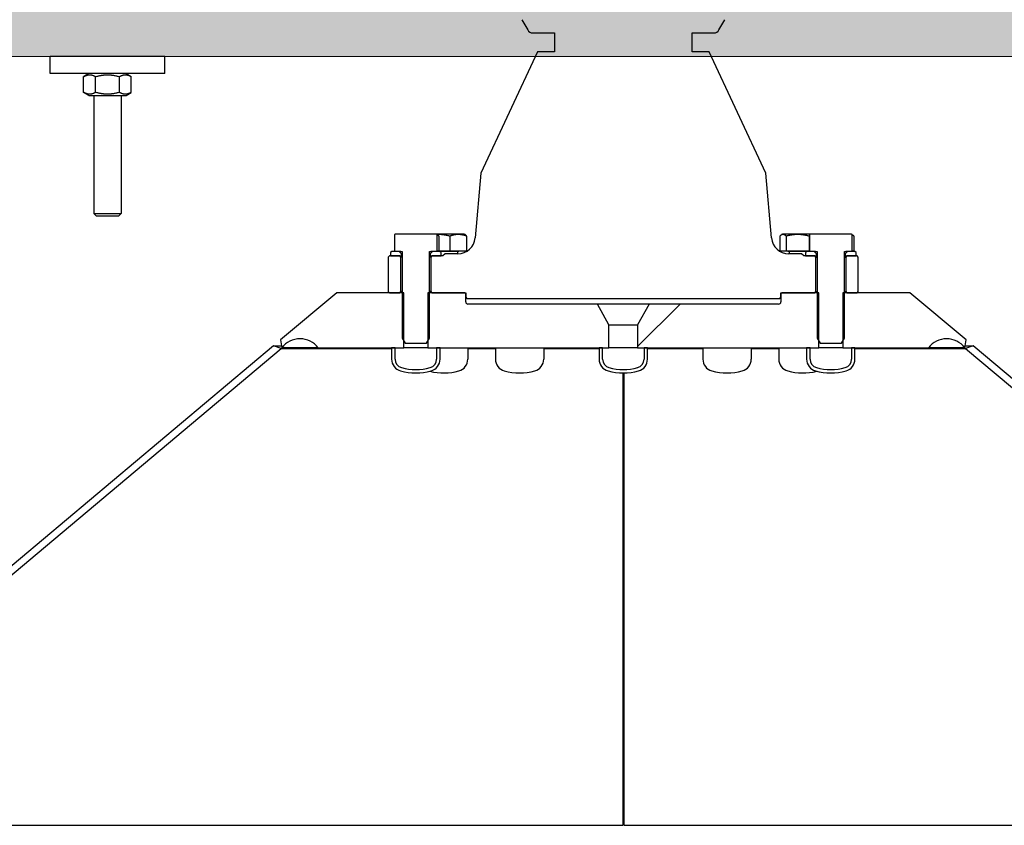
# Model space of a CAD drawing. Extents: x -89225 to 110569, y 13360 to 87647.
# Tile 425 of 478: x 86745 to 87604, y 77066 to 77768. Entities that reach past the tile are written whole.
import ezdxf

# ---------------------------------------------------------------- set-up
doc = ezdxf.new("R2010")
doc.units = 0
doc.layers.add('Beluchtingstank', color=253, linetype='Continuous')
doc.layers.add('INSTALLATIE', color=6, linetype='Continuous')
pattern_1 = [(330, (26738.4, 84288.65), (158.7501, 274.963), [])]
pattern_2 = [(300, (26738.4, 84288.65), (274.963, 158.7501), [])]
pattern_3 = [(45.0002, (26738.4, 84288.65), (-224.5072, 224.5056), [])]

msp = doc.modelspace()

# ---------------------------------------------------------------- hatches: boundary and pattern name
at = {"layer": 'Beluchtingstank', "lineweight": 9, "ltscale": 0.01}
h = msp.add_hatch(dxfattribs=at)
h.set_pattern_fill('AR-CONC', color=256, style=0)
h.paths.add_polyline_path([(106923.2, 78135.99), (100661.83, 78135.99), (100282.2, 78135.99), (87461.83, 78135.99), (87082.2, 78135.99), (80820.84, 78135.99), (80820.84, 78235.99), (80617.11, 78235.99), (80617.11, 77735.99), (80922.79, 77735.99), (87195.15, 77735.99), (87348.88, 77735.99), (93747.02, 77735.99), (93997.02, 77735.99), (100395.15, 77735.99), (100548.88, 77735.99), (106821.25, 77735.99), (107126.92, 77735.99), (107126.92, 78235.99), (106923.2, 78235.99)])
at = {"layer": 'INSTALLATIE'}
h = msp.add_hatch(dxfattribs=at)
h.set_pattern_fill('ANSI31', color=256, scale=2540, angle=-104.99998, style=0)
h.set_pattern_definition(pattern_2)
h.paths.add_polyline_path([(87113.02, 77561.99), (87113.02, 77564.99), (87112.02, 77565.99), (87105.52, 77565.99), (87103.52, 77563.99), (87103.52, 77561.99), (87105.02, 77561.99)])
h.paths.add_polyline_path([(87069.02, 77564.99), (87069.02, 77561.99), (87077.02, 77561.99), (87078.52, 77561.99), (87078.52, 77563.99), (87076.52, 77565.99), (87070.02, 77565.99)])
h = msp.add_hatch(dxfattribs=at)
h.set_pattern_fill('ANSI31', color=256, scale=2540, angle=-75.00002, style=0)
h.set_pattern_definition(pattern_1)
h.paths.add_polyline_path([(87431.02, 77564.99), (87431.02, 77561.99), (87439.02, 77561.99), (87440.52, 77561.99), (87440.52, 77563.99), (87438.52, 77565.99), (87432.02, 77565.99)])
h.paths.add_polyline_path([(87475.02, 77561.99), (87475.02, 77564.99), (87474.02, 77565.99), (87467.52, 77565.99), (87465.52, 77563.99), (87465.52, 77561.99), (87467.02, 77561.99)])
h = msp.add_hatch(dxfattribs=at)
h.set_pattern_fill('ANSI31', color=256, scale=2540, angle=0.00021, style=0)
h.set_pattern_definition(pattern_3)
edge = h.paths.add_edge_path()
edge.add_line((87259.52, 77481.99), (87259.52, 77501.95))
edge.add_line((87259.52, 77501.95), (87249.52, 77519.99))
edge.add_line((87249.52, 77519.99), (87136.52, 77519.99))
edge.add_ellipse((87136.52, 77521.99), major_axis=(-2, 0), ratio=1, start_angle=0, end_angle=90, ccw=False)
edge.add_line((87134.52, 77521.99), (87134.52, 77525.99))
edge.add_line((87134.52, 77525.99), (87134.52, 77528.99))
edge.add_line((87134.52, 77528.99), (87133.52, 77529.99))
edge.add_line((87133.52, 77529.99), (87105.02, 77529.99))
edge.add_line((87105.02, 77529.99), (87103.02, 77529.99))
edge.add_line((87103.02, 77529.99), (87101.52, 77529.99))
edge.add_line((87101.52, 77529.99), (87101.52, 77487.89))
edge.add_line((87101.52, 77487.89), (87101.52, 77481.99))
edge.add_line((87101.52, 77481.99), (87109.12, 77481.99))
edge.add_line((87109.12, 77481.99), (87112.12, 77481.99))
edge.add_line((87112.12, 77481.99), (87250.92, 77481.99))
edge.add_line((87250.92, 77481.99), (87253.92, 77481.99))
edge.add_line((87253.92, 77481.99), (87259.52, 77481.99))
edge = h.paths.add_edge_path()
edge.add_line((87284.52, 77501.95), (87284.52, 77481.99))
edge.add_line((87284.52, 77481.99), (87290.12, 77481.99))
edge.add_line((87290.12, 77481.99), (87293.12, 77481.99))
edge.add_line((87293.12, 77481.99), (87431.92, 77481.99))
edge.add_line((87431.92, 77481.99), (87434.92, 77481.99))
edge.add_line((87434.92, 77481.99), (87442.52, 77481.99))
edge.add_line((87442.52, 77481.99), (87442.52, 77487.89))
edge.add_line((87442.52, 77487.89), (87442.52, 77529.99))
edge.add_line((87442.52, 77529.99), (87441.02, 77529.99))
edge.add_line((87441.02, 77529.99), (87439.02, 77529.99))
edge.add_line((87439.02, 77529.99), (87410.52, 77529.99))
edge.add_line((87410.52, 77529.99), (87409.52, 77528.99))
edge.add_line((87409.52, 77528.99), (87409.52, 77525.99))
edge.add_line((87409.52, 77525.99), (87409.52, 77521.99))
edge.add_ellipse((87407.52, 77521.99), major_axis=(0, -2), ratio=1, start_angle=0, end_angle=90, ccw=False)
edge.add_line((87407.52, 77519.99), (87294.52, 77519.99))
edge.add_line((87294.52, 77519.99), (87284.52, 77501.95))
edge = h.paths.add_edge_path()
edge.add_line((87022.02, 77529.99), (86972.94, 77488.81))
edge.add_line((86972.94, 77488.81), (86974.15, 77481.99))
edge.add_ellipse((86990.01, 77469.81), major_axis=(12.18, 15.87), ratio=1, start_angle=345, end_angle=450, ccw=False)
edge.add_line((87005.88, 77481.99), (87069.92, 77481.99))
edge.add_line((87069.92, 77481.99), (87072.92, 77481.99))
edge.add_line((87072.92, 77481.99), (87080.52, 77481.99))
edge.add_line((87080.52, 77481.99), (87080.52, 77487.89))
edge.add_line((87080.52, 77487.89), (87080.52, 77529.99))
edge.add_line((87080.52, 77529.99), (87079.02, 77529.99))
edge.add_line((87079.02, 77529.99), (87077.02, 77529.99))
edge.add_line((87077.02, 77529.99), (87068.02, 77529.99))
edge.add_line((87068.02, 77529.99), (87022.02, 77529.99))
edge = h.paths.add_edge_path()
edge.add_line((87571.09, 77488.81), (87522.02, 77529.99))
edge.add_line((87522.02, 77529.99), (87476.02, 77529.99))
edge.add_line((87476.02, 77529.99), (87467.02, 77529.99))
edge.add_line((87467.02, 77529.99), (87465.02, 77529.99))
edge.add_line((87465.02, 77529.99), (87463.52, 77529.99))
edge.add_line((87463.52, 77529.99), (87463.52, 77487.89))
edge.add_line((87463.52, 77487.89), (87463.52, 77481.99))
edge.add_line((87463.52, 77481.99), (87471.12, 77481.99))
edge.add_line((87471.12, 77481.99), (87474.12, 77481.99))
edge.add_line((87474.12, 77481.99), (87538.15, 77481.99))
edge.add_ellipse((87554.02, 77469.81), major_axis=(12.18, 15.87), ratio=1, start_angle=345, end_angle=450, ccw=False)
edge.add_line((87569.89, 77481.99), (87571.09, 77488.81))
h = msp.add_hatch(dxfattribs=at)
h.set_pattern_fill('ANSI31', color=256, scale=2540, angle=0.00021, style=0)
h.set_pattern_definition(pattern_3)
h.paths.add_polyline_path([(86604.47, 77179.63), (86608.33, 77175.03), (86973.47, 77481.43), (86966.96, 77483.8)])
h.paths.add_polyline_path([(86474.16, 77070.28), (86478.02, 77065.69), (86581.52, 77152.53), (86577.66, 77157.13)])
h = msp.add_hatch(dxfattribs=at)
h.set_pattern_fill('ANSI31', color=256, scale=2540, angle=-75.00002, style=0)
h.set_pattern_definition(pattern_1)
edge = h.paths.add_edge_path()
edge.add_ellipse((87080.5, 77471.99), major_axis=(0, -10.58), ratio=1, start_angle=270, end_angle=344.67035)
edge.add_ellipse((87091.02, 77510.35), major_axis=(48.57, -13.31), ratio=1, start_angle=270, end_angle=300.65931)
edge.add_ellipse((87101.53, 77471.99), major_axis=(10.21, 2.8), ratio=1, start_angle=270, end_angle=344.67035)
edge.add_line((87112.12, 77471.99), (87112.12, 77481.99))
edge.add_line((87112.12, 77481.99), (87109.12, 77481.99))
edge.add_line((87109.12, 77481.99), (87109.12, 77471.99))
edge.add_ellipse((87101.53, 77471.99), major_axis=(0, -7.58), ratio=1, start_angle=15.32965, end_angle=90, ccw=False)
edge.add_ellipse((87091.02, 77510.35), major_axis=(-45.67, -12.52), ratio=1, start_angle=59.34069, end_angle=90, ccw=False)
edge.add_ellipse((87080.5, 77471.99), major_axis=(-7.32, 2.01), ratio=1, start_angle=15.32965, end_angle=90, ccw=False)
edge.add_line((87072.92, 77471.99), (87072.92, 77481.99))
edge.add_line((87072.92, 77481.99), (87069.92, 77481.99))
edge.add_line((87069.92, 77481.99), (87069.92, 77471.99))
h = msp.add_hatch(dxfattribs=at)
h.set_pattern_fill('ANSI31', color=256, scale=2540, angle=-14.99982, style=0)
h.set_pattern_definition([(30.0002, (26738.4, 84288.65), (-158.7508, 274.9626), [])])
edge = h.paths.add_edge_path()
edge.add_ellipse((87261.5, 77471.99), major_axis=(0, -10.58), ratio=1, start_angle=270, end_angle=344.67035)
edge.add_ellipse((87272.02, 77510.35), major_axis=(48.57, -13.31), ratio=1, start_angle=270, end_angle=300.65931)
edge.add_ellipse((87282.53, 77471.99), major_axis=(10.21, 2.8), ratio=1, start_angle=270, end_angle=344.67035)
edge.add_line((87293.12, 77471.99), (87293.12, 77481.99))
edge.add_line((87293.12, 77481.99), (87290.12, 77481.99))
edge.add_line((87290.12, 77481.99), (87290.12, 77471.99))
edge.add_ellipse((87282.53, 77471.99), major_axis=(0, -7.58), ratio=1, start_angle=15.32965, end_angle=90, ccw=False)
edge.add_ellipse((87272.02, 77510.35), major_axis=(-45.67, -12.52), ratio=1, start_angle=59.34069, end_angle=90, ccw=False)
edge.add_ellipse((87261.5, 77471.99), major_axis=(-7.32, 2.01), ratio=1, start_angle=15.32965, end_angle=90, ccw=False)
edge.add_line((87253.92, 77471.99), (87253.92, 77481.99))
edge.add_line((87253.92, 77481.99), (87250.92, 77481.99))
edge.add_line((87250.92, 77481.99), (87250.92, 77471.99))
h = msp.add_hatch(dxfattribs=at)
h.set_pattern_fill('ANSI31', color=256, scale=2540, angle=0.00021, style=0)
h.set_pattern_definition(pattern_3)
edge = h.paths.add_edge_path()
edge.add_ellipse((87442.5, 77471.99), major_axis=(0, -10.58), ratio=1, start_angle=270, end_angle=344.67035)
edge.add_ellipse((87453.02, 77510.35), major_axis=(48.57, -13.31), ratio=1, start_angle=270, end_angle=300.65931)
edge.add_ellipse((87463.53, 77471.99), major_axis=(10.21, 2.8), ratio=1, start_angle=270, end_angle=344.67035)
edge.add_line((87474.12, 77471.99), (87474.12, 77481.99))
edge.add_line((87474.12, 77481.99), (87471.12, 77481.99))
edge.add_line((87471.12, 77481.99), (87471.12, 77471.99))
edge.add_ellipse((87463.53, 77471.99), major_axis=(0, -7.58), ratio=1, start_angle=15.32965, end_angle=90, ccw=False)
edge.add_ellipse((87453.02, 77510.35), major_axis=(-45.67, -12.52), ratio=1, start_angle=59.34069, end_angle=90, ccw=False)
edge.add_ellipse((87442.5, 77471.99), major_axis=(-7.32, 2.01), ratio=1, start_angle=15.32965, end_angle=90, ccw=False)
edge.add_line((87434.92, 77471.99), (87434.92, 77481.99))
edge.add_line((87434.92, 77481.99), (87431.92, 77481.99))
edge.add_line((87431.92, 77481.99), (87431.92, 77471.99))
h = msp.add_hatch(dxfattribs=at)
h.set_pattern_fill('ANSI31', color=256, scale=2540, angle=-104.99998, style=0)
h.set_pattern_definition(pattern_2)
h.paths.add_polyline_path([(88066.02, 77065.69), (88069.87, 77070.28), (87577.1, 77483.77), (87570.59, 77481.4)])

# ---------------------------------------------------------------- linework, layer by layer
at = {"layer": 'Beluchtingstank', "lineweight": 9, "ltscale": 0.01}
msp.add_line((80617.11, 77735.99), (107126.92, 77735.99), dxfattribs=at)
at = {"layer": 'INSTALLATIE'}
for p, q in [((87183.46, 77767.97), (87188.58, 77759.01)), ((87355.46, 77759.01), (87360.58, 77767.97)), ((87192.92, 77756.49), (87212.02, 77756.49)), ((87212.02, 77756.49), (87212.02, 77739.99)), ((87332.02, 77739.99), (87332.02, 77756.49)), ((87332.02, 77756.49), (87351.11, 77756.49)), ((86872.02, 77735.99), (86772.02, 77735.99)), ((86772.02, 77720.99), (86772.02, 77735.99)), ((86872.02, 77720.99), (86872.02, 77735.99)), ((87197.02, 77739.99), (87147.63, 77634.08)), ((87212.02, 77739.99), (87197.02, 77739.99)), ((87347.02, 77739.99), (87332.02, 77739.99)), ((87396.4, 77634.08), (87347.02, 77739.99)), ((86872.02, 77720.99), (86772.02, 77720.99)), ((86805.82, 77720.99), (86801.23, 77718.34)), ((86838.22, 77720.99), (86842.8, 77718.34)), ((86801.23, 77704.64), (86801.23, 77718.34)), ((86811.62, 77704.64), (86811.62, 77718.34)), ((86832.41, 77704.64), (86832.41, 77718.34)), ((86842.8, 77704.64), (86842.8, 77718.34)), ((86805.82, 77701.99), (86801.23, 77704.64)), ((86805.82, 77701.99), (86838.22, 77701.99)), ((86810.02, 77701.99), (86810.02, 77598.99)), ((86834.02, 77701.99), (86834.02, 77598.99)), ((86838.22, 77701.99), (86842.8, 77704.64)), ((87147.63, 77634.08), (87142.71, 77577.69)), ((87401.32, 77577.69), (87396.4, 77634.08)), ((86810.02, 77598.99), (86834.02, 77598.99)), ((86812.02, 77596.99), (86810.02, 77598.99)), ((86832.02, 77596.99), (86834.02, 77598.99)), ((86812.02, 77596.99), (86832.02, 77596.99)), ((87073.02, 77580.99), (87072.38, 77580.62)), ((87072.38, 77580.62), (87072.38, 77566.29)), ((87109.02, 77580.99), (87073.02, 77580.99)), ((87110.61, 77580.99), (87109.02, 77580.99)), ((87109.65, 77580.62), (87109.02, 77580.99)), ((87109.65, 77566.29), (87109.65, 77580.62)), ((87127.99, 77580.99), (87110.61, 77580.99)), ((87111.09, 77579.38), (87111.09, 77566.29)), ((87120.64, 77579.38), (87120.64, 77566.29)), ((87133.27, 77580.99), (87127.99, 77580.99)), ((87133.27, 77580.99), (87133.9, 77580.62)), ((87135.34, 77579.38), (87135.34, 77566.29)), ((87408.69, 77579.38), (87408.69, 77566.29)), ((87410.77, 77580.99), (87410.13, 77580.62)), ((87411.38, 77580.99), (87410.77, 77580.99)), ((87424.11, 77580.99), (87411.38, 77580.99)), ((87414.07, 77579.38), (87414.07, 77566.29)), ((87435.02, 77580.99), (87424.11, 77580.99)), ((87434.15, 77579.38), (87434.15, 77566.29)), ((87435.02, 77580.99), (87434.38, 77580.62)), ((87434.38, 77580.62), (87434.38, 77566.29)), ((87471.02, 77580.99), (87435.02, 77580.99)), ((87471.65, 77580.62), (87471.02, 77580.99)), ((87471.65, 77566.29), (87471.65, 77580.62)), ((87473.09, 77579.38), (87473.09, 77566.29)), ((87070.02, 77565.99), (87069.02, 77564.99)), ((87069.02, 77564.99), (87069.02, 77561.99)), ((87076.52, 77565.99), (87070.02, 77565.99)), ((87072.38, 77566.29), (87077.82, 77566.29)), ((87078.52, 77563.99), (87076.52, 77565.99)), ((87077.82, 77565.99), (87076.52, 77565.99)), ((87077.82, 77566.29), (87077.82, 77565.99)), ((87077.82, 77565.99), (87079.02, 77565.99)), ((87079.02, 77565.99), (87079.02, 77490.49)), ((87103.02, 77490.49), (87103.02, 77565.99)), ((87103.02, 77565.99), (87104.22, 77565.99)), ((87105.52, 77565.99), (87103.52, 77563.99)), ((87104.22, 77565.99), (87104.22, 77566.29)), ((87104.22, 77566.29), (87109.65, 77566.29)), ((87105.52, 77565.99), (87104.22, 77565.99)), ((87112.02, 77565.99), (87105.52, 77565.99)), ((87111.09, 77566.29), (87109.65, 77566.29)), ((87120.64, 77566.29), (87111.09, 77566.29)), ((87128.47, 77565.99), (87112.02, 77565.99)), ((87113.02, 77564.99), (87112.02, 77565.99)), ((87113.02, 77561.99), (87113.02, 77564.99)), ((87135.34, 77566.29), (87120.64, 77566.29)), ((87127.27, 77565.99), (87127.27, 77563.99)), ((87128.47, 77566.29), (87128.47, 77565.99)), ((87414.07, 77566.29), (87408.69, 77566.29)), ((87434.15, 77566.29), (87414.07, 77566.29)), ((87415.57, 77566.29), (87415.57, 77565.99)), ((87432.02, 77565.99), (87415.57, 77565.99)), ((87416.77, 77565.99), (87416.77, 77563.99)), ((87432.02, 77565.99), (87431.02, 77564.99)), ((87431.02, 77564.99), (87431.02, 77561.99)), ((87438.52, 77565.99), (87432.02, 77565.99)), ((87434.38, 77566.29), (87434.15, 77566.29)), ((87434.38, 77566.29), (87439.82, 77566.29)), ((87440.52, 77563.99), (87438.52, 77565.99)), ((87439.82, 77565.99), (87438.52, 77565.99)), ((87439.82, 77566.29), (87439.82, 77565.99)), ((87439.82, 77565.99), (87441.02, 77565.99)), ((87441.02, 77565.99), (87441.02, 77490.49)), ((87465.02, 77490.49), (87465.02, 77565.99)), ((87465.02, 77565.99), (87466.22, 77565.99)), ((87467.52, 77565.99), (87465.52, 77563.99)), ((87466.22, 77565.99), (87466.22, 77566.29)), ((87466.22, 77566.29), (87471.65, 77566.29)), ((87467.52, 77565.99), (87466.22, 77565.99)), ((87474.02, 77565.99), (87467.52, 77565.99)), ((87473.09, 77566.29), (87471.65, 77566.29)), ((87475.02, 77564.99), (87474.02, 77565.99)), ((87475.02, 77561.99), (87475.02, 77564.99)), ((87068.02, 77561.99), (87067.02, 77560.99)), ((87067.02, 77560.99), (87067.02, 77530.99)), ((87077.02, 77561.99), (87068.02, 77561.99)), ((87069.02, 77561.99), (87078.52, 77561.99)), ((87078.02, 77560.99), (87077.02, 77561.99)), ((87078.02, 77530.99), (87078.02, 77560.99)), ((87079.02, 77560.99), (87078.02, 77560.99)), ((87078.52, 77561.99), (87078.52, 77563.99)), ((87079.02, 77563.99), (87078.52, 77563.99)), ((87079.02, 77561.99), (87078.52, 77561.99)), ((87103.52, 77563.99), (87103.02, 77563.99)), ((87103.52, 77561.99), (87103.02, 77561.99)), ((87104.02, 77560.99), (87103.02, 77560.99)), ((87103.52, 77563.99), (87103.52, 77561.99)), ((87103.52, 77561.99), (87113.02, 77561.99)), ((87105.02, 77561.99), (87104.02, 77560.99)), ((87104.02, 77560.99), (87104.02, 77530.99)), ((87114.52, 77561.99), (87105.02, 77561.99)), ((87116.52, 77563.99), (87114.52, 77561.99)), ((87127.77, 77563.99), (87116.52, 77563.99)), ((87427.52, 77563.99), (87416.26, 77563.99)), ((87429.52, 77561.99), (87427.52, 77563.99)), ((87439.02, 77561.99), (87429.52, 77561.99)), ((87431.02, 77561.99), (87440.52, 77561.99)), ((87440.02, 77560.99), (87439.02, 77561.99)), ((87440.02, 77530.99), (87440.02, 77560.99)), ((87440.02, 77560.99), (87441.02, 77560.99)), ((87440.52, 77561.99), (87440.52, 77563.99)), ((87441.02, 77563.99), (87440.52, 77563.99)), ((87441.02, 77561.99), (87440.52, 77561.99)), ((87465.52, 77563.99), (87465.02, 77563.99)), ((87465.52, 77561.99), (87465.02, 77561.99)), ((87465.02, 77560.99), (87466.02, 77560.99)), ((87465.52, 77563.99), (87465.52, 77561.99)), ((87465.52, 77561.99), (87475.02, 77561.99)), ((87467.02, 77561.99), (87466.02, 77560.99)), ((87466.02, 77560.99), (87466.02, 77530.99)), ((87476.02, 77561.99), (87467.02, 77561.99)), ((87477.02, 77560.99), (87476.02, 77561.99)), ((87477.02, 77530.99), (87477.02, 77560.99)), ((87022.02, 77529.99), (86972.94, 77488.81)), ((87080.52, 77529.99), (87022.02, 77529.99)), ((87067.02, 77530.99), (87068.02, 77529.99)), ((87068.02, 77529.99), (87077.02, 77529.99)), ((87077.02, 77529.99), (87078.02, 77530.99)), ((87079.02, 77530.99), (87078.02, 77530.99)), ((87080.52, 77481.99), (87080.52, 77529.99)), ((87133.52, 77529.99), (87101.52, 77529.99)), ((87101.52, 77529.99), (87101.52, 77481.99)), ((87104.02, 77530.99), (87103.02, 77530.99)), ((87104.02, 77530.99), (87105.02, 77529.99)), ((87105.02, 77529.99), (87134.52, 77529.99)), ((87134.52, 77528.99), (87133.52, 77529.99)), ((87134.52, 77529.99), (87134.52, 77525.99)), ((87409.52, 77525.99), (87409.52, 77529.99)), ((87409.52, 77529.99), (87439.02, 77529.99)), ((87410.52, 77529.99), (87409.52, 77528.99)), ((87442.52, 77529.99), (87410.52, 77529.99)), ((87439.02, 77529.99), (87440.02, 77530.99)), ((87440.02, 77530.99), (87441.02, 77530.99)), ((87442.52, 77481.99), (87442.52, 77529.99)), ((87522.02, 77529.99), (87463.52, 77529.99)), ((87463.52, 77529.99), (87463.52, 77481.99)), ((87465.02, 77530.99), (87466.02, 77530.99)), ((87466.02, 77530.99), (87467.02, 77529.99)), ((87467.02, 77529.99), (87476.02, 77529.99)), ((87476.02, 77529.99), (87477.02, 77530.99)), ((87571.09, 77488.81), (87522.02, 77529.99)), ((87134.52, 77521.99), (87134.52, 77528.99)), ((87134.52, 77525.99), (87135.52, 77524.99)), ((87135.52, 77524.99), (87408.52, 77524.99)), ((87408.52, 77524.99), (87409.52, 77525.99)), ((87409.52, 77528.99), (87409.52, 77521.99)), ((87249.52, 77519.99), (87136.52, 77519.99)), ((87259.52, 77501.95), (87249.52, 77519.99)), ((87294.52, 77519.99), (87249.52, 77519.99)), ((87294.52, 77519.99), (87284.52, 77501.95)), ((87407.52, 77519.99), (87294.52, 77519.99)), ((87259.52, 77481.99), (87259.52, 77501.95)), ((87259.52, 77501.95), (87284.52, 77501.95)), ((87284.52, 77501.95), (87284.52, 77481.99)), ((86972.94, 77488.81), (86974.15, 77481.99)), ((87079.02, 77490.49), (87081.61, 77485.99)), ((87100.42, 77485.99), (87103.02, 77490.49)), ((87441.02, 77490.49), (87443.61, 77485.99)), ((87462.42, 77485.99), (87465.02, 77490.49)), ((87569.89, 77481.99), (87571.09, 77488.81)), ((86966.96, 77483.8), (86604.47, 77179.63)), ((86608.33, 77175.03), (86973.47, 77481.43)), ((86973.47, 77481.43), (86966.96, 77483.8)), ((86966.96, 77483.8), (86973.83, 77483.8)), ((86973.47, 77481.43), (87069.92, 77481.43)), ((87005.88, 77481.99), (86974.15, 77481.99)), ((87005.88, 77481.99), (87080.52, 77481.99)), ((87072.92, 77481.99), (87069.92, 77481.99)), ((87069.92, 77481.99), (87069.92, 77471.99)), ((87072.92, 77471.99), (87072.92, 77481.99)), ((87101.52, 77481.99), (87080.52, 77481.99)), ((87081.61, 77485.99), (87100.42, 77485.99)), ((87101.52, 77481.99), (87259.52, 77481.99)), ((87112.12, 77481.99), (87109.12, 77481.99)), ((87109.12, 77481.99), (87109.12, 77471.99)), ((87112.12, 77471.99), (87112.12, 77481.99)), ((87136.37, 77481.99), (87136.37, 77471.99)), ((87136.37, 77481.43), (87160.42, 77481.43)), ((87160.42, 77481.99), (87160.42, 77471.99)), ((87202.62, 77481.99), (87202.62, 77471.99)), ((87202.62, 77481.43), (87250.92, 77481.43)), ((87253.92, 77481.99), (87250.92, 77481.99)), ((87250.92, 77481.99), (87250.92, 77471.99)), ((87253.92, 77471.99), (87253.92, 77481.99)), ((87284.52, 77481.99), (87259.52, 77481.99)), ((87284.52, 77481.99), (87442.52, 77481.99)), ((87293.12, 77481.99), (87290.12, 77481.99)), ((87290.12, 77481.99), (87290.12, 77471.99)), ((87293.12, 77471.99), (87293.12, 77481.99)), ((87293.12, 77481.4), (87341.42, 77481.4)), ((87341.42, 77481.99), (87341.42, 77471.99)), ((87383.62, 77481.99), (87383.62, 77471.99)), ((87383.62, 77481.4), (87407.67, 77481.4)), ((87407.67, 77481.99), (87407.67, 77471.99)), ((87434.92, 77481.99), (87431.92, 77481.99)), ((87431.92, 77481.99), (87431.92, 77471.99)), ((87434.92, 77471.99), (87434.92, 77481.99)), ((87463.52, 77481.99), (87442.52, 77481.99)), ((87443.61, 77485.99), (87462.42, 77485.99)), ((87463.52, 77481.99), (87538.15, 77481.99)), ((87474.12, 77481.99), (87471.12, 77481.99)), ((87471.12, 77481.99), (87471.12, 77471.99)), ((87474.12, 77471.99), (87474.12, 77481.99)), ((87474.12, 77481.4), (87570.59, 77481.4)), ((87569.89, 77481.99), (87538.15, 77481.99)), ((87570.2, 77483.77), (87577.1, 77483.77)), ((87577.1, 77483.77), (87570.59, 77481.4)), ((87570.59, 77481.4), (88066.02, 77065.69)), ((88069.87, 77070.28), (87577.1, 77483.77)), ((87271.52, 77459.99), (87271.52, 77065.69)), ((87272.52, 77459.99), (87272.52, 77065.69)), ((86478.02, 77065.69), (87271.52, 77065.69)), ((87272.52, 77065.69), (88066.02, 77065.69))]:
    msp.add_line(p, q, dxfattribs=at)
for centre, radius, start, end in [((87192.92, 77761.49), 5, 209.74488, 270), ((87351.11, 77761.49), 5, 270, 330.25512), ((87127.77, 77578.99), 15, 270, 355.01448), ((87416.26, 77578.99), 15, 184.98552, 270), ((87136.52, 77521.99), 2, 180, 270), ((87407.52, 77521.99), 2, 270, 0), ((86990.01, 77469.81), 20, 37.5, 142.5), ((87554.02, 77469.81), 20, 37.5, 142.5), ((87080.5, 77471.99), 10.58, 180, 254.67035), ((87080.5, 77471.99), 7.58, 180, 254.67035), ((87101.53, 77471.99), 7.58, 285.32965, 0), ((87101.53, 77471.99), 10.58, 285.32965, 0), ((87125.78, 77471.99), 10.58, 285.32965, 0), ((87171, 77471.99), 10.58, 180, 254.67035), ((87192.03, 77471.99), 10.58, 285.32965, 0), ((87261.5, 77471.99), 10.58, 180, 254.67035), ((87261.5, 77471.99), 7.58, 180, 254.67035), ((87282.53, 77471.99), 7.58, 285.32965, 0), ((87282.53, 77471.99), 10.58, 285.32965, 0), ((87352, 77471.99), 10.58, 180, 254.67035), ((87373.03, 77471.99), 10.58, 285.32965, 0), ((87418.25, 77471.99), 10.58, 180, 254.67035), ((87442.5, 77471.99), 10.58, 180, 254.67035), ((87442.5, 77471.99), 7.58, 180, 254.67035), ((87463.53, 77471.99), 7.58, 285.32965, 0), ((87463.53, 77471.99), 10.58, 285.32965, 0), ((87091.02, 77510.35), 50.36, 254.67035, 285.32965), ((87091.02, 77510.35), 47.36, 254.67035, 285.32965), ((87115.27, 77510.35), 50.36, 256.06824, 285.32965), ((87181.52, 77510.35), 50.36, 254.67035, 285.32965), ((87272.02, 77510.35), 50.36, 254.67035, 285.32965), ((87272.02, 77510.35), 47.36, 254.67035, 285.32965), ((87362.52, 77510.35), 50.36, 254.67035, 285.32965), ((87428.77, 77510.35), 50.36, 254.67035, 283.93176), ((87453.02, 77510.35), 50.36, 254.67035, 285.32965), ((87453.02, 77510.35), 47.36, 254.67035, 285.32965)]:
    msp.add_arc(centre, radius, start, end, dxfattribs=at)
for points, knots in [([(86801.23, 77718.34), (86801.44, 77718.46), (86801.65, 77718.58), (86801.87, 77718.69), (86802.08, 77718.8), (86802.29, 77718.91), (86802.51, 77719.01), (86802.72, 77719.11), (86802.94, 77719.2), (86803.15, 77719.28), (86803.26, 77719.33), (86803.37, 77719.37), (86803.48, 77719.41), (86803.58, 77719.45), (86803.69, 77719.48), (86803.8, 77719.52), (86803.91, 77719.55), (86804.02, 77719.59), (86804.13, 77719.62), (86804.24, 77719.65), (86804.34, 77719.68), (86804.45, 77719.7), (86804.56, 77719.73), (86804.67, 77719.76), (86804.78, 77719.78), (86804.89, 77719.8), (86805, 77719.82), (86805.11, 77719.84), (86805.22, 77719.86), (86805.33, 77719.87), (86805.44, 77719.89), (86805.55, 77719.9), (86805.66, 77719.91), (86805.77, 77719.92), (86805.88, 77719.93), (86805.99, 77719.94), (86806.1, 77719.94), (86806.21, 77719.95), (86806.32, 77719.95), (86806.43, 77719.95), (86806.54, 77719.95), (86806.65, 77719.95), (86806.76, 77719.94), (86806.87, 77719.94), (86806.98, 77719.93), (86807.09, 77719.92), (86807.2, 77719.91), (86807.31, 77719.9), (86807.42, 77719.89), (86807.53, 77719.87), (86807.64, 77719.86), (86807.75, 77719.84), (86807.86, 77719.82), (86807.97, 77719.8), (86808.08, 77719.78), (86808.18, 77719.76), (86808.29, 77719.73), (86808.4, 77719.7), (86808.51, 77719.68), (86808.62, 77719.65), (86808.73, 77719.62), (86808.84, 77719.58), (86808.95, 77719.55), (86809.06, 77719.52), (86809.27, 77719.45), (86809.49, 77719.37), (86809.7, 77719.28), (86809.92, 77719.2), (86810.13, 77719.11), (86810.35, 77719.01), (86810.56, 77718.91), (86810.78, 77718.8), (86810.99, 77718.69), (86811.2, 77718.58), (86811.41, 77718.46), (86811.62, 77718.34)], [0, 0, 0, 0, 1.317758, 1.317758, 1.317758, 2.637165, 2.637165, 2.637165, 3.956986, 3.956986, 3.956986, 4.616748, 4.616748, 4.616748, 5.276294, 5.276294, 5.276294, 5.935563, 5.935563, 5.935563, 6.594521, 6.594521, 6.594521, 7.253161, 7.253161, 7.253161, 7.911507, 7.911507, 7.911507, 8.570113, 8.570113, 8.570113, 9.229366, 9.229366, 9.229366, 9.889183, 9.889183, 9.889183, 10.54946, 10.54946, 10.54946, 11.21008, 11.21008, 11.21008, 11.87091, 11.87091, 11.87091, 12.531808, 12.531808, 12.531808, 13.192625, 13.192625, 13.192625, 13.853204, 13.853204, 13.853204, 14.513384, 14.513384, 14.513384, 15.173003, 15.173003, 15.173003, 15.8319, 15.8319, 15.8319, 17.148613, 17.148613, 17.148613, 18.466055, 18.466055, 18.466055, 19.784292, 19.784292, 19.784292, 21.103014, 21.103014, 21.103014, 21.103014]), ([(86811.62, 77718.34), (86812.05, 77718.46), (86812.47, 77718.58), (86812.89, 77718.69), (86813.32, 77718.8), (86813.75, 77718.91), (86814.18, 77719.01), (86814.6, 77719.11), (86815.03, 77719.2), (86815.47, 77719.28), (86815.68, 77719.33), (86815.9, 77719.37), (86816.11, 77719.41), (86816.33, 77719.45), (86816.55, 77719.48), (86816.76, 77719.52), (86816.98, 77719.55), (86817.2, 77719.59), (86817.42, 77719.62), (86817.63, 77719.65), (86817.85, 77719.68), (86818.07, 77719.7), (86818.29, 77719.73), (86818.51, 77719.76), (86818.72, 77719.78), (86818.94, 77719.8), (86819.16, 77719.82), (86819.38, 77719.84), (86819.6, 77719.86), (86819.82, 77719.87), (86820.04, 77719.89), (86820.25, 77719.9), (86820.47, 77719.91), (86820.69, 77719.92), (86820.91, 77719.93), (86821.13, 77719.94), (86821.35, 77719.94), (86821.57, 77719.95), (86821.79, 77719.95), (86822.01, 77719.95), (86822.23, 77719.95), (86822.45, 77719.95), (86822.67, 77719.94), (86822.89, 77719.94), (86823.11, 77719.93), (86823.33, 77719.92), (86823.55, 77719.91), (86823.77, 77719.9), (86823.99, 77719.89), (86824.21, 77719.87), (86824.43, 77719.86), (86824.65, 77719.84), (86824.87, 77719.82), (86825.09, 77719.8), (86825.31, 77719.78), (86825.53, 77719.76), (86825.75, 77719.73), (86825.97, 77719.7), (86826.19, 77719.68), (86826.4, 77719.65), (86826.62, 77719.62), (86826.84, 77719.58), (86827.06, 77719.55), (86827.27, 77719.52), (86827.71, 77719.45), (86828.14, 77719.37), (86828.57, 77719.28), (86829, 77719.2), (86829.43, 77719.11), (86829.86, 77719.01), (86830.28, 77718.91), (86830.71, 77718.8), (86831.14, 77718.69), (86831.56, 77718.58), (86831.99, 77718.46), (86832.41, 77718.34)], [0, 0, 0, 0, 1.317758, 1.317758, 1.317758, 2.637165, 2.637165, 2.637165, 3.956986, 3.956986, 3.956986, 4.616748, 4.616748, 4.616748, 5.276294, 5.276294, 5.276294, 5.935563, 5.935563, 5.935563, 6.594521, 6.594521, 6.594521, 7.253161, 7.253161, 7.253161, 7.911507, 7.911507, 7.911507, 8.570113, 8.570113, 8.570113, 9.229366, 9.229366, 9.229366, 9.889183, 9.889183, 9.889183, 10.54946, 10.54946, 10.54946, 11.21008, 11.21008, 11.21008, 11.87091, 11.87091, 11.87091, 12.531808, 12.531808, 12.531808, 13.192625, 13.192625, 13.192625, 13.853204, 13.853204, 13.853204, 14.513384, 14.513384, 14.513384, 15.173003, 15.173003, 15.173003, 15.8319, 15.8319, 15.8319, 17.148613, 17.148613, 17.148613, 18.466055, 18.466055, 18.466055, 19.784292, 19.784292, 19.784292, 21.103014, 21.103014, 21.103014, 21.103014]), ([(86832.41, 77718.34), (86832.62, 77718.46), (86832.83, 77718.58), (86833.04, 77718.69), (86833.26, 77718.8), (86833.47, 77718.91), (86833.68, 77719.01), (86833.9, 77719.11), (86834.11, 77719.2), (86834.33, 77719.28), (86834.44, 77719.33), (86834.55, 77719.37), (86834.65, 77719.41), (86834.76, 77719.45), (86834.87, 77719.48), (86834.98, 77719.52), (86835.09, 77719.55), (86835.2, 77719.59), (86835.3, 77719.62), (86835.41, 77719.65), (86835.52, 77719.68), (86835.63, 77719.7), (86835.74, 77719.73), (86835.85, 77719.76), (86835.96, 77719.78), (86836.07, 77719.8), (86836.18, 77719.82), (86836.29, 77719.84), (86836.4, 77719.86), (86836.5, 77719.87), (86836.61, 77719.89), (86836.72, 77719.9), (86836.83, 77719.91), (86836.94, 77719.92), (86837.05, 77719.93), (86837.16, 77719.94), (86837.27, 77719.94), (86837.38, 77719.95), (86837.49, 77719.95), (86837.6, 77719.95), (86837.71, 77719.95), (86837.82, 77719.95), (86837.93, 77719.94), (86838.04, 77719.94), (86838.15, 77719.93), (86838.26, 77719.92), (86838.37, 77719.91), (86838.48, 77719.9), (86838.59, 77719.89), (86838.7, 77719.87), (86838.81, 77719.86), (86838.92, 77719.84), (86839.03, 77719.82), (86839.14, 77719.8), (86839.25, 77719.78), (86839.36, 77719.76), (86839.47, 77719.73), (86839.58, 77719.7), (86839.69, 77719.68), (86839.8, 77719.65), (86839.91, 77719.62), (86840.02, 77719.58), (86840.12, 77719.55), (86840.23, 77719.52), (86840.45, 77719.45), (86840.67, 77719.37), (86840.88, 77719.28), (86841.1, 77719.2), (86841.31, 77719.11), (86841.52, 77719.01), (86841.74, 77718.91), (86841.95, 77718.8), (86842.16, 77718.69), (86842.38, 77718.58), (86842.59, 77718.46), (86842.8, 77718.34)], [0, 0, 0, 0, 1.317758, 1.317758, 1.317758, 2.637165, 2.637165, 2.637165, 3.956986, 3.956986, 3.956986, 4.616748, 4.616748, 4.616748, 5.276294, 5.276294, 5.276294, 5.935563, 5.935563, 5.935563, 6.594521, 6.594521, 6.594521, 7.253161, 7.253161, 7.253161, 7.911507, 7.911507, 7.911507, 8.570113, 8.570113, 8.570113, 9.229366, 9.229366, 9.229366, 9.889183, 9.889183, 9.889183, 10.54946, 10.54946, 10.54946, 11.21008, 11.21008, 11.21008, 11.87091, 11.87091, 11.87091, 12.531808, 12.531808, 12.531808, 13.192625, 13.192625, 13.192625, 13.853204, 13.853204, 13.853204, 14.513384, 14.513384, 14.513384, 15.173003, 15.173003, 15.173003, 15.8319, 15.8319, 15.8319, 17.148613, 17.148613, 17.148613, 18.466055, 18.466055, 18.466055, 19.784292, 19.784292, 19.784292, 21.103014, 21.103014, 21.103014, 21.103014]), ([(86811.62, 77704.64), (86811.41, 77704.51), (86811.2, 77704.4), (86810.99, 77704.29), (86810.78, 77704.18), (86810.56, 77704.07), (86810.35, 77703.97), (86810.13, 77703.87), (86809.92, 77703.78), (86809.7, 77703.7), (86809.49, 77703.61), (86809.27, 77703.53), (86809.06, 77703.46), (86808.95, 77703.43), (86808.84, 77703.4), (86808.73, 77703.36), (86808.62, 77703.33), (86808.51, 77703.3), (86808.4, 77703.28), (86808.29, 77703.25), (86808.18, 77703.22), (86808.08, 77703.2), (86807.97, 77703.18), (86807.86, 77703.16), (86807.75, 77703.14), (86807.64, 77703.12), (86807.53, 77703.11), (86807.42, 77703.09), (86807.31, 77703.08), (86807.2, 77703.07), (86807.09, 77703.06), (86806.98, 77703.05), (86806.87, 77703.04), (86806.76, 77703.04), (86806.65, 77703.03), (86806.54, 77703.03), (86806.43, 77703.03), (86806.32, 77703.03), (86806.21, 77703.03), (86806.1, 77703.04), (86805.99, 77703.04), (86805.88, 77703.05), (86805.77, 77703.06), (86805.66, 77703.07), (86805.55, 77703.08), (86805.44, 77703.09), (86805.33, 77703.11), (86805.22, 77703.12), (86805.11, 77703.14), (86805, 77703.16), (86804.89, 77703.18), (86804.78, 77703.2), (86804.67, 77703.22), (86804.56, 77703.25), (86804.45, 77703.28), (86804.34, 77703.3), (86804.24, 77703.33), (86804.13, 77703.36), (86804.02, 77703.39), (86803.91, 77703.43), (86803.8, 77703.46), (86803.69, 77703.5), (86803.58, 77703.53), (86803.48, 77703.57), (86803.37, 77703.61), (86803.26, 77703.65), (86803.15, 77703.7), (86802.94, 77703.78), (86802.72, 77703.87), (86802.51, 77703.97), (86802.29, 77704.07), (86802.08, 77704.18), (86801.87, 77704.29), (86801.65, 77704.4), (86801.44, 77704.52), (86801.23, 77704.64)], [0, 0, 0, 0, 1.318722, 1.318722, 1.318722, 2.636959, 2.636959, 2.636959, 3.9544, 3.9544, 3.9544, 5.271114, 5.271114, 5.271114, 5.930011, 5.930011, 5.930011, 6.58963, 6.58963, 6.58963, 7.24981, 7.24981, 7.24981, 7.910388, 7.910388, 7.910388, 8.571205, 8.571205, 8.571205, 9.232104, 9.232104, 9.232104, 9.892934, 9.892934, 9.892934, 10.553554, 10.553554, 10.553554, 11.213831, 11.213831, 11.213831, 11.873648, 11.873648, 11.873648, 12.5329, 12.5329, 12.5329, 13.191507, 13.191507, 13.191507, 13.849853, 13.849853, 13.849853, 14.508492, 14.508492, 14.508492, 15.16745, 15.16745, 15.16745, 15.826719, 15.826719, 15.826719, 16.486265, 16.486265, 16.486265, 17.146028, 17.146028, 17.146028, 18.465848, 18.465848, 18.465848, 19.785255, 19.785255, 19.785255, 21.103014, 21.103014, 21.103014, 21.103014]), ([(86832.41, 77704.64), (86831.99, 77704.51), (86831.56, 77704.4), (86831.14, 77704.29), (86830.71, 77704.18), (86830.28, 77704.07), (86829.86, 77703.97), (86829.43, 77703.87), (86829, 77703.78), (86828.57, 77703.7), (86828.14, 77703.61), (86827.71, 77703.53), (86827.27, 77703.46), (86827.06, 77703.43), (86826.84, 77703.4), (86826.62, 77703.36), (86826.4, 77703.33), (86826.19, 77703.3), (86825.97, 77703.28), (86825.75, 77703.25), (86825.53, 77703.22), (86825.31, 77703.2), (86825.09, 77703.18), (86824.87, 77703.16), (86824.65, 77703.14), (86824.43, 77703.12), (86824.21, 77703.11), (86823.99, 77703.09), (86823.77, 77703.08), (86823.55, 77703.07), (86823.33, 77703.06), (86823.11, 77703.05), (86822.89, 77703.04), (86822.67, 77703.04), (86822.45, 77703.03), (86822.23, 77703.03), (86822.01, 77703.03), (86821.79, 77703.03), (86821.57, 77703.03), (86821.35, 77703.04), (86821.13, 77703.04), (86820.91, 77703.05), (86820.69, 77703.06), (86820.47, 77703.07), (86820.25, 77703.08), (86820.04, 77703.09), (86819.82, 77703.11), (86819.6, 77703.12), (86819.38, 77703.14), (86819.16, 77703.16), (86818.94, 77703.18), (86818.72, 77703.2), (86818.51, 77703.22), (86818.29, 77703.25), (86818.07, 77703.28), (86817.85, 77703.3), (86817.63, 77703.33), (86817.42, 77703.36), (86817.2, 77703.39), (86816.98, 77703.43), (86816.76, 77703.46), (86816.55, 77703.5), (86816.33, 77703.53), (86816.11, 77703.57), (86815.9, 77703.61), (86815.68, 77703.65), (86815.47, 77703.7), (86815.03, 77703.78), (86814.6, 77703.87), (86814.18, 77703.97), (86813.75, 77704.07), (86813.32, 77704.18), (86812.89, 77704.29), (86812.47, 77704.4), (86812.05, 77704.52), (86811.62, 77704.64)], [0, 0, 0, 0, 1.318722, 1.318722, 1.318722, 2.636959, 2.636959, 2.636959, 3.9544, 3.9544, 3.9544, 5.271114, 5.271114, 5.271114, 5.930011, 5.930011, 5.930011, 6.58963, 6.58963, 6.58963, 7.24981, 7.24981, 7.24981, 7.910388, 7.910388, 7.910388, 8.571205, 8.571205, 8.571205, 9.232104, 9.232104, 9.232104, 9.892934, 9.892934, 9.892934, 10.553554, 10.553554, 10.553554, 11.213831, 11.213831, 11.213831, 11.873648, 11.873648, 11.873648, 12.5329, 12.5329, 12.5329, 13.191507, 13.191507, 13.191507, 13.849853, 13.849853, 13.849853, 14.508492, 14.508492, 14.508492, 15.16745, 15.16745, 15.16745, 15.826719, 15.826719, 15.826719, 16.486265, 16.486265, 16.486265, 17.146028, 17.146028, 17.146028, 18.465848, 18.465848, 18.465848, 19.785255, 19.785255, 19.785255, 21.103014, 21.103014, 21.103014, 21.103014]), ([(86842.8, 77704.64), (86842.59, 77704.52), (86842.38, 77704.4), (86842.17, 77704.29), (86841.95, 77704.18), (86841.74, 77704.07), (86841.52, 77703.97), (86841.31, 77703.87), (86841.1, 77703.78), (86840.88, 77703.7), (86840.77, 77703.65), (86840.66, 77703.61), (86840.56, 77703.57), (86840.45, 77703.53), (86840.34, 77703.5), (86840.23, 77703.46), (86840.12, 77703.43), (86840.01, 77703.39), (86839.9, 77703.36), (86839.8, 77703.33), (86839.69, 77703.3), (86839.58, 77703.28), (86839.47, 77703.25), (86839.36, 77703.22), (86839.25, 77703.2), (86839.14, 77703.18), (86839.03, 77703.16), (86838.92, 77703.14), (86838.81, 77703.12), (86838.7, 77703.11), (86838.59, 77703.09), (86838.48, 77703.08), (86838.37, 77703.07), (86838.27, 77703.06), (86838.16, 77703.05), (86838.05, 77703.04), (86837.94, 77703.04), (86837.83, 77703.03), (86837.72, 77703.03), (86837.61, 77703.03), (86837.5, 77703.03), (86837.39, 77703.03), (86837.27, 77703.04), (86837.16, 77703.04), (86837.05, 77703.05), (86836.94, 77703.06), (86836.83, 77703.07), (86836.72, 77703.08), (86836.61, 77703.09), (86836.5, 77703.11), (86836.39, 77703.12), (86836.29, 77703.14), (86836.18, 77703.16), (86836.07, 77703.18), (86835.96, 77703.2), (86835.85, 77703.22), (86835.74, 77703.25), (86835.63, 77703.28), (86835.52, 77703.3), (86835.41, 77703.33), (86835.3, 77703.36), (86835.19, 77703.4), (86835.08, 77703.43), (86834.98, 77703.46), (86834.76, 77703.53), (86834.54, 77703.61), (86834.33, 77703.7), (86834.11, 77703.78), (86833.9, 77703.87), (86833.68, 77703.97), (86833.47, 77704.07), (86833.26, 77704.18), (86833.04, 77704.29), (86832.83, 77704.4), (86832.62, 77704.51), (86832.41, 77704.64)], [0, 0, 0, 0, 1.317758, 1.317758, 1.317758, 2.637165, 2.637165, 2.637165, 3.956986, 3.956986, 3.956986, 4.616748, 4.616748, 4.616748, 5.276294, 5.276294, 5.276294, 5.935563, 5.935563, 5.935563, 6.594521, 6.594521, 6.594521, 7.253161, 7.253161, 7.253161, 7.911507, 7.911507, 7.911507, 8.570113, 8.570113, 8.570113, 9.229366, 9.229366, 9.229366, 9.889183, 9.889183, 9.889183, 10.54946, 10.54946, 10.54946, 11.21008, 11.21008, 11.21008, 11.87091, 11.87091, 11.87091, 12.531808, 12.531808, 12.531808, 13.192625, 13.192625, 13.192625, 13.853204, 13.853204, 13.853204, 14.513384, 14.513384, 14.513384, 15.173003, 15.173003, 15.173003, 15.8319, 15.8319, 15.8319, 17.148613, 17.148613, 17.148613, 18.466055, 18.466055, 18.466055, 19.784292, 19.784292, 19.784292, 21.103014, 21.103014, 21.103014, 21.103014]), ([(87109.08, 77580.95), (87109.17, 77580.95), (87109.25, 77580.96), (87109.33, 77580.96), (87109.54, 77580.97), (87109.76, 77580.98), (87109.97, 77580.98), (87110.18, 77580.99), (87110.39, 77580.99), (87110.61, 77580.99)], [8.975317, 8.975317, 8.975317, 8.975317, 9.230312, 9.230312, 9.230312, 9.891014, 9.891014, 9.891014, 10.551507, 10.551507, 10.551507, 10.551507]), ([(87109.65, 77580.62), (87109.69, 77580.6), (87109.72, 77580.58), (87109.76, 77580.56), (87109.82, 77580.52), (87109.87, 77580.48), (87109.93, 77580.45), (87109.99, 77580.41), (87110.04, 77580.37), (87110.1, 77580.32), (87110.21, 77580.24), (87110.32, 77580.15), (87110.43, 77580.05), (87110.54, 77579.95), (87110.65, 77579.84), (87110.76, 77579.73), (87110.87, 77579.62), (87110.98, 77579.5), (87111.09, 77579.38)], [4.841507, 4.841507, 4.841507, 4.841507, 5.274191, 5.274191, 5.274191, 5.933864, 5.933864, 5.933864, 6.593754, 6.593754, 6.593754, 7.91383, 7.91383, 7.91383, 9.233493, 9.233493, 9.233493, 10.551507, 10.551507, 10.551507, 10.551507]), ([(87110.61, 77580.99), (87110.82, 77580.99), (87111.03, 77580.99), (87111.24, 77580.98), (87111.46, 77580.98), (87111.67, 77580.97), (87111.88, 77580.96), (87112.09, 77580.95), (87112.31, 77580.94), (87112.52, 77580.93), (87112.73, 77580.91), (87112.94, 77580.9), (87113.15, 77580.88), (87113.36, 77580.86), (87113.57, 77580.84), (87113.79, 77580.82), (87114, 77580.8), (87114.21, 77580.77), (87114.42, 77580.74), (87114.63, 77580.72), (87114.84, 77580.69), (87115.05, 77580.66), (87115.26, 77580.63), (87115.47, 77580.59), (87115.68, 77580.56), (87115.89, 77580.52), (87116.1, 77580.48), (87116.31, 77580.45), (87116.52, 77580.41), (87116.72, 77580.37), (87116.93, 77580.32), (87117.35, 77580.24), (87117.77, 77580.15), (87118.18, 77580.05), (87118.59, 77579.95), (87119.01, 77579.84), (87119.42, 77579.73), (87119.83, 77579.62), (87120.24, 77579.5), (87120.64, 77579.38)], [0, 0, 0, 0, 0.660406, 0.660406, 0.660406, 1.320352, 1.320352, 1.320352, 1.979734, 1.979734, 1.979734, 2.63847, 2.63847, 2.63847, 3.296943, 3.296943, 3.296943, 3.95571, 3.95571, 3.95571, 4.614794, 4.614794, 4.614794, 5.274191, 5.274191, 5.274191, 5.933864, 5.933864, 5.933864, 6.593754, 6.593754, 6.593754, 7.91383, 7.91383, 7.91383, 9.233493, 9.233493, 9.233493, 10.551507, 10.551507, 10.551507, 10.551507]), ([(87120.64, 77579.38), (87120.94, 77579.5), (87121.24, 77579.62), (87121.54, 77579.73), (87121.84, 77579.84), (87122.15, 77579.95), (87122.45, 77580.05), (87122.75, 77580.15), (87123.05, 77580.24), (87123.36, 77580.32), (87123.66, 77580.41), (87123.97, 77580.49), (87124.28, 77580.56), (87124.43, 77580.59), (87124.58, 77580.62), (87124.74, 77580.66), (87124.89, 77580.69), (87125.04, 77580.72), (87125.2, 77580.74), (87125.35, 77580.77), (87125.51, 77580.79), (87125.66, 77580.82), (87125.82, 77580.84), (87125.97, 77580.86), (87126.13, 77580.88), (87126.28, 77580.9), (87126.44, 77580.91), (87126.59, 77580.93), (87126.75, 77580.94), (87126.9, 77580.95), (87127.06, 77580.96), (87127.21, 77580.97), (87127.37, 77580.98), (87127.53, 77580.98), (87127.68, 77580.99), (87127.84, 77580.99), (87127.99, 77580.99)], [0, 0, 0, 0, 1.318466, 1.318466, 1.318466, 2.636448, 2.636448, 2.636448, 3.953635, 3.953635, 3.953635, 5.270093, 5.270093, 5.270093, 5.928861, 5.928861, 5.928861, 6.588352, 6.588352, 6.588352, 7.248403, 7.248403, 7.248403, 7.908853, 7.908853, 7.908853, 8.569541, 8.569541, 8.569541, 9.230312, 9.230312, 9.230312, 9.891014, 9.891014, 9.891014, 10.551507, 10.551507, 10.551507, 10.551507]), ([(87127.99, 77580.99), (87128.15, 77580.99), (87128.3, 77580.99), (87128.46, 77580.98), (87128.62, 77580.98), (87128.77, 77580.97), (87128.93, 77580.96), (87129.08, 77580.95), (87129.24, 77580.94), (87129.39, 77580.93), (87129.55, 77580.91), (87129.7, 77580.9), (87129.86, 77580.88), (87130.01, 77580.86), (87130.17, 77580.84), (87130.32, 77580.82), (87130.47, 77580.8), (87130.63, 77580.77), (87130.78, 77580.74), (87130.94, 77580.72), (87131.09, 77580.69), (87131.24, 77580.66), (87131.4, 77580.63), (87131.55, 77580.59), (87131.71, 77580.56), (87131.86, 77580.52), (87132.01, 77580.48), (87132.17, 77580.45), (87132.32, 77580.41), (87132.47, 77580.37), (87132.62, 77580.32), (87132.93, 77580.24), (87133.23, 77580.15), (87133.54, 77580.05), (87133.84, 77579.95), (87134.14, 77579.84), (87134.44, 77579.73), (87134.74, 77579.62), (87135.04, 77579.5), (87135.34, 77579.38)], [0, 0, 0, 0, 0.660406, 0.660406, 0.660406, 1.320352, 1.320352, 1.320352, 1.979734, 1.979734, 1.979734, 2.63847, 2.63847, 2.63847, 3.296943, 3.296943, 3.296943, 3.95571, 3.95571, 3.95571, 4.614794, 4.614794, 4.614794, 5.274191, 5.274191, 5.274191, 5.933864, 5.933864, 5.933864, 6.593754, 6.593754, 6.593754, 7.91383, 7.91383, 7.91383, 9.233493, 9.233493, 9.233493, 10.551507, 10.551507, 10.551507, 10.551507]), ([(87135.34, 77579.38), (87135.23, 77579.5), (87135.12, 77579.62), (87135.01, 77579.73), (87134.9, 77579.84), (87134.79, 77579.95), (87134.68, 77580.05), (87134.57, 77580.15), (87134.46, 77580.24), (87134.35, 77580.32), (87134.24, 77580.41), (87134.12, 77580.49), (87134.01, 77580.56), (87133.98, 77580.58), (87133.94, 77580.6), (87133.9, 77580.62)], [0, 0, 0, 0, 1.318466, 1.318466, 1.318466, 2.636448, 2.636448, 2.636448, 3.953635, 3.953635, 3.953635, 5.270093, 5.270093, 5.270093, 5.710122, 5.710122, 5.710122, 5.710122]), ([(87408.69, 77579.38), (87408.8, 77579.5), (87408.91, 77579.62), (87409.02, 77579.73), (87409.13, 77579.84), (87409.24, 77579.95), (87409.35, 77580.05), (87409.46, 77580.15), (87409.57, 77580.24), (87409.68, 77580.32), (87409.79, 77580.41), (87409.91, 77580.49), (87410.02, 77580.56), (87410.07, 77580.59), (87410.13, 77580.62), (87410.19, 77580.66), (87410.24, 77580.69), (87410.3, 77580.72), (87410.36, 77580.74), (87410.41, 77580.77), (87410.47, 77580.79), (87410.53, 77580.82), (87410.58, 77580.84), (87410.64, 77580.86), (87410.7, 77580.88), (87410.75, 77580.9), (87410.81, 77580.91), (87410.87, 77580.93), (87410.92, 77580.94), (87410.98, 77580.95), (87411.04, 77580.96), (87411.09, 77580.97), (87411.15, 77580.98), (87411.21, 77580.98), (87411.27, 77580.99), (87411.32, 77580.99), (87411.38, 77580.99)], [0, 0, 0, 0, 1.318466, 1.318466, 1.318466, 2.636448, 2.636448, 2.636448, 3.953635, 3.953635, 3.953635, 5.270093, 5.270093, 5.270093, 5.928861, 5.928861, 5.928861, 6.588352, 6.588352, 6.588352, 7.248403, 7.248403, 7.248403, 7.908853, 7.908853, 7.908853, 8.569541, 8.569541, 8.569541, 9.230312, 9.230312, 9.230312, 9.891014, 9.891014, 9.891014, 10.551507, 10.551507, 10.551507, 10.551507]), ([(87411.38, 77580.99), (87411.44, 77580.99), (87411.49, 77580.99), (87411.55, 77580.98), (87411.61, 77580.98), (87411.66, 77580.97), (87411.72, 77580.96), (87411.78, 77580.95), (87411.83, 77580.94), (87411.89, 77580.93), (87411.95, 77580.91), (87412.01, 77580.9), (87412.06, 77580.88), (87412.12, 77580.86), (87412.17, 77580.84), (87412.23, 77580.82), (87412.29, 77580.8), (87412.34, 77580.77), (87412.4, 77580.74), (87412.46, 77580.72), (87412.51, 77580.69), (87412.57, 77580.66), (87412.63, 77580.63), (87412.68, 77580.59), (87412.74, 77580.56), (87412.79, 77580.52), (87412.85, 77580.48), (87412.91, 77580.45), (87412.96, 77580.41), (87413.02, 77580.37), (87413.07, 77580.32), (87413.19, 77580.24), (87413.3, 77580.15), (87413.41, 77580.05), (87413.52, 77579.95), (87413.63, 77579.84), (87413.74, 77579.73), (87413.85, 77579.62), (87413.96, 77579.5), (87414.07, 77579.38)], [0, 0, 0, 0, 0.660406, 0.660406, 0.660406, 1.320352, 1.320352, 1.320352, 1.979734, 1.979734, 1.979734, 2.63847, 2.63847, 2.63847, 3.296943, 3.296943, 3.296943, 3.95571, 3.95571, 3.95571, 4.614794, 4.614794, 4.614794, 5.274191, 5.274191, 5.274191, 5.933864, 5.933864, 5.933864, 6.593754, 6.593754, 6.593754, 7.91383, 7.91383, 7.91383, 9.233493, 9.233493, 9.233493, 10.551507, 10.551507, 10.551507, 10.551507]), ([(87414.07, 77579.38), (87414.48, 77579.5), (87414.89, 77579.62), (87415.3, 77579.73), (87415.71, 77579.84), (87416.12, 77579.95), (87416.53, 77580.05), (87416.95, 77580.15), (87417.36, 77580.24), (87417.78, 77580.32), (87418.19, 77580.41), (87418.61, 77580.49), (87419.03, 77580.56), (87419.24, 77580.59), (87419.45, 77580.62), (87419.66, 77580.66), (87419.87, 77580.69), (87420.08, 77580.72), (87420.29, 77580.74), (87420.5, 77580.77), (87420.71, 77580.79), (87420.92, 77580.82), (87421.13, 77580.84), (87421.35, 77580.86), (87421.56, 77580.88), (87421.77, 77580.9), (87421.98, 77580.91), (87422.19, 77580.93), (87422.41, 77580.94), (87422.62, 77580.95), (87422.83, 77580.96), (87423.04, 77580.97), (87423.26, 77580.98), (87423.47, 77580.98), (87423.68, 77580.99), (87423.89, 77580.99), (87424.11, 77580.99)], [0, 0, 0, 0, 1.318466, 1.318466, 1.318466, 2.636448, 2.636448, 2.636448, 3.953635, 3.953635, 3.953635, 5.270093, 5.270093, 5.270093, 5.928861, 5.928861, 5.928861, 6.588352, 6.588352, 6.588352, 7.248403, 7.248403, 7.248403, 7.908853, 7.908853, 7.908853, 8.569541, 8.569541, 8.569541, 9.230312, 9.230312, 9.230312, 9.891014, 9.891014, 9.891014, 10.551507, 10.551507, 10.551507, 10.551507]), ([(87424.11, 77580.99), (87424.32, 77580.99), (87424.53, 77580.99), (87424.75, 77580.98), (87424.96, 77580.98), (87425.17, 77580.97), (87425.38, 77580.96), (87425.59, 77580.95), (87425.81, 77580.94), (87426.02, 77580.93), (87426.23, 77580.91), (87426.44, 77580.9), (87426.65, 77580.88), (87426.86, 77580.86), (87427.08, 77580.84), (87427.29, 77580.82), (87427.5, 77580.8), (87427.71, 77580.77), (87427.92, 77580.74), (87428.13, 77580.72), (87428.34, 77580.69), (87428.55, 77580.66), (87428.76, 77580.63), (87428.97, 77580.59), (87429.18, 77580.56), (87429.39, 77580.52), (87429.6, 77580.48), (87429.81, 77580.45), (87430.02, 77580.41), (87430.23, 77580.37), (87430.43, 77580.32), (87430.85, 77580.24), (87431.27, 77580.15), (87431.68, 77580.05), (87432.09, 77579.95), (87432.51, 77579.84), (87432.92, 77579.73), (87433.33, 77579.62), (87433.74, 77579.5), (87434.15, 77579.38)], [0, 0, 0, 0, 0.660406, 0.660406, 0.660406, 1.320352, 1.320352, 1.320352, 1.979734, 1.979734, 1.979734, 2.63847, 2.63847, 2.63847, 3.296943, 3.296943, 3.296943, 3.95571, 3.95571, 3.95571, 4.614794, 4.614794, 4.614794, 5.274191, 5.274191, 5.274191, 5.933864, 5.933864, 5.933864, 6.593754, 6.593754, 6.593754, 7.91383, 7.91383, 7.91383, 9.233493, 9.233493, 9.233493, 10.551507, 10.551507, 10.551507, 10.551507]), ([(87471.65, 77580.62), (87471.69, 77580.6), (87471.73, 77580.58), (87471.76, 77580.56), (87471.88, 77580.49), (87471.99, 77580.41), (87472.1, 77580.32), (87472.21, 77580.24), (87472.32, 77580.15), (87472.43, 77580.05), (87472.54, 77579.95), (87472.65, 77579.84), (87472.76, 77579.73), (87472.87, 77579.62), (87472.98, 77579.5), (87473.09, 77579.38)], [4.841385, 4.841385, 4.841385, 4.841385, 5.281413, 5.281413, 5.281413, 6.597872, 6.597872, 6.597872, 7.915059, 7.915059, 7.915059, 9.233041, 9.233041, 9.233041, 10.551507, 10.551507, 10.551507, 10.551507])]:
    msp.add_open_spline(points, degree=3, knots=knots, dxfattribs=at)
msp.add_open_spline([(87434.15, 77579.38), (87434.22, 77579.41), (87434.3, 77579.45), (87434.38, 77579.48)], degree=3, dxfattribs=at)

doc.saveas('drawing.dxf')
